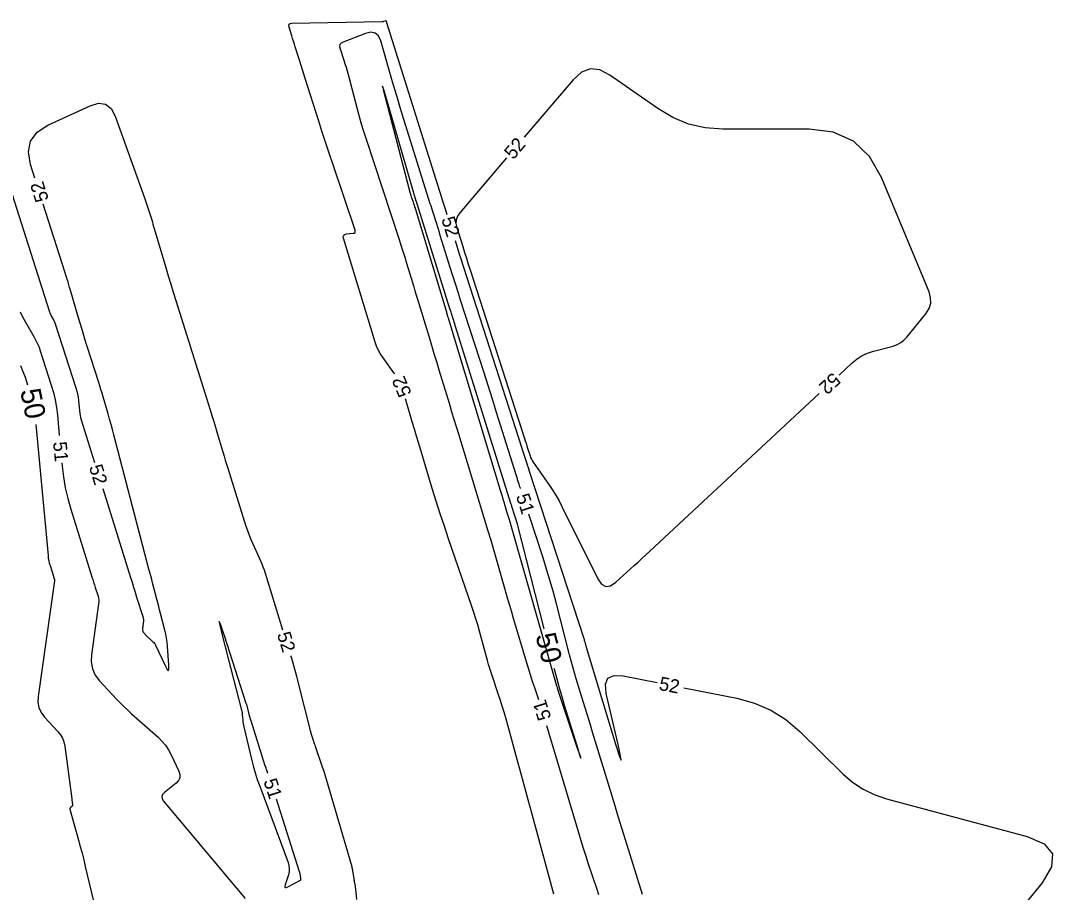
# Model space of a CAD drawing. Extents: x 2384780 to 2405861, y 547869 to 573706.
# Drawn here: x 2390596.4 to 2390748.1, y 552953.5 to 553081.6 of the extents above; entities that cross this region are included whole.
import ezdxf

# ---------------------------------------------------------------- set-up
doc = ezdxf.new("R2010")
doc.units = 0
doc.layers.add('Old_Level_60', color=7, linetype='Continuous')
doc.layers.add('Old_Level_61', color=7, linetype='Continuous')

msp = doc.modelspace()

# ---------------------------------------------------------------- linework, layer by layer
at = {"layer": 'Old_Level_60'}
for points in [[(2390651.40525, 553029.682), (2390651.28, 553029.86925), (2390649.5875, 553032.18125), (2390649.248, 553032.68825), (2390648.9545, 553033.21825), (2390648.707, 553033.7715), (2390648.50575, 553034.3475), (2390643.87125, 553049.6265), (2390643.83225, 553049.88225), (2390643.89, 553050.073), (2390644.04475, 553050.19875), (2390644.2965, 553050.25925), (2390645.277, 553050.35025), (2390645.45225, 553050.3925), (2390645.5585, 553050.47975), (2390645.59525, 553050.612), (2390645.5625, 553050.7895), (2390642.328, 553060.39675), (2390641.79075, 553062.00325), (2390641.2605, 553063.612), (2390640.73675, 553065.22275), (2390640.22, 553066.836), (2390638.22325, 553073.113), (2390638.02375, 553073.741), (2390637.825, 553074.3695), (2390637.62675, 553074.998), (2390637.42925, 553075.62675), (2390636.75675, 553077.7705), (2390636.6325, 553078.16575), (2390636.50825, 553078.56125), (2390636.38375, 553078.9565), (2390636.259, 553079.352), (2390635.85125, 553080.643), (2390635.811, 553080.88575), (2390635.86525, 553081.06075), (2390636.01375, 553081.16775), (2390636.25675, 553081.207), (2390649.52575, 553081.45125), (2390649.595, 553081.4555), (2390649.66325, 553081.46575), (2390649.73025, 553081.482), (2390649.796, 553081.504), (2390650.02475, 553081.59175), (2390650.05925, 553081.59975), (2390650.08725, 553081.59425), (2390650.1085, 553081.57525), (2390650.12325, 553081.543), (2390650.16025, 553081.4155), (2390650.16825, 553081.38825), (2390650.17625, 553081.361), (2390650.1845, 553081.33375), (2390650.193, 553081.3065), (2390658.513, 553054.83675), (2390658.79325, 553053.94475), (2390659.055, 553053.1125)], [(2390669.87425, 553012.8615), (2390669.85875, 553012.9095), (2390669.795, 553013.10575), (2390669.73125, 553013.302), (2390669.668, 553013.4985), (2390669.461, 553014.14), (2390669.41675, 553014.2775), (2390669.37275, 553014.41525), (2390669.32925, 553014.553), (2390669.286, 553014.69075), (2390666.3735, 553024.001), (2390665.74725, 553025.99525), (2390665.1165, 553027.98825), (2390664.4815, 553029.97975), (2390663.84175, 553031.96975), (2390661.08325, 553040.521), (2390660.6975, 553041.721), (2390660.31475, 553042.9215), (2390659.93475, 553044.12325), (2390659.55725, 553045.3255), (2390658.09375, 553050.00775), (2390657.94825, 553050.47325), (2390657.80225, 553050.93875), (2390657.65625, 553051.40425), (2390657.51025, 553051.8695), (2390657.0325, 553053.38975), (2390656.93, 553053.7155), (2390656.8275, 553054.04125), (2390656.72525, 553054.367), (2390656.62275, 553054.69275), (2390653.27025, 553065.359), (2390652.733, 553067.085), (2390652.2055, 553068.814), (2390651.68775, 553070.54575), (2390651.1795, 553072.2805), (2390649.343, 553078.6155), (2390649.0115, 553079.34725), (2390648.5295, 553079.77575), (2390647.89675, 553079.901), (2390647.11325, 553079.72275), (2390643.81575, 553078.45575), (2390643.52025, 553078.29125), (2390643.34325, 553078.07075), (2390643.285, 553077.794), (2390643.34525, 553077.46125)], [(2390643.34525, 553077.46125), (2390643.90375, 553075.77725), (2390644.0705, 553075.2605), (2390644.22875, 553074.74125), (2390644.37875, 553074.2195), (2390644.52025, 553073.69525), (2390645.84525, 553068.62075), (2390646.13775, 553067.536), (2390646.44725, 553066.45625), (2390646.774, 553065.3815), (2390647.118, 553064.312), (2390652.0245, 553049.4585), (2390652.30875, 553048.58875), (2390652.5875, 553047.71725), (2390652.8605, 553046.844), (2390653.128, 553045.969), (2390653.993, 553043.10775), (2390654.1785, 553042.4945), (2390654.36425, 553041.88175), (2390654.55025, 553041.26875), (2390654.73675, 553040.656), (2390656.4345, 553035.08325), (2390656.798, 553033.889), (2390657.16075, 553032.6945), (2390657.523, 553031.5), (2390657.8845, 553030.305), (2390659.42075, 553025.22325), (2390659.75025, 553024.13425), (2390660.08025, 553023.0455), (2390660.411, 553021.957), (2390660.74225, 553020.86875), (2390665.081, 553006.62725), (2390665.49425, 553005.25975), (2390665.9015, 553003.8905), (2390666.303, 553002.51975), (2390666.69825, 553001.147), (2390667.97975, 552996.65975), (2390668.25575, 552995.69875), (2390668.535, 552994.7385), (2390668.81725, 552993.77925), (2390669.1025, 552992.821), (2390670.90825, 552986.7895), (2390671.15175, 552985.98725), (2390671.40175, 552985.18725), (2390671.658, 552984.38925), (2390671.9205, 552983.59325), (2390672.512, 552981.823)], [(2390716.724, 553029.5215), (2390718.663, 553031.32425), (2390719.35825, 553031.89725), (2390720.10725, 553032.37275), (2390720.9095, 553032.75075), (2390721.76575, 553033.0315), (2390724.6495, 553033.78975), (2390725.2405, 553033.99375), (2390725.77775, 553034.28125), (2390726.26125, 553034.65225), (2390726.691, 553035.1065), (2390729.47275, 553038.532), (2390729.949, 553039.28325), (2390730.18525, 553040.0695), (2390730.182, 553040.8905), (2390729.93875, 553041.74625), (2390722.95425, 553058.54075), (2390721.181, 553061.64875), (2390718.81525, 553063.8685), (2390715.85725, 553065.2005), (2390712.30675, 553065.64425), (2390699.61825, 553065.64425), (2390697.04675, 553065.8335), (2390694.5945, 553066.4005), (2390692.262, 553067.34575), (2390690.049, 553068.669), (2390683.01475, 553073.609), (2390681.5465, 553074.36), (2390680.15625, 553074.496), (2390678.844, 553074.017), (2390677.61, 553072.92275), (2390670.414, 553064.483)], [(2390598.5015, 553058.4645), (2390597.864, 553060.46425), (2390597.54425, 553062.3235), (2390597.86, 553063.90325), (2390598.8115, 553065.2035), (2390600.3985, 553066.22375), (2390606.62075, 553069.1), (2390607.8495, 553069.4665), (2390608.86925, 553069.33325), (2390609.6795, 553068.7005), (2390610.28075, 553067.568), (2390614.594, 553055.562), (2390614.751, 553055.118), (2390614.90325, 553054.6725), (2390615.05125, 553054.22525), (2390615.1945, 553053.77675), (2390615.655, 553052.3085), (2390615.753, 553051.99375), (2390615.84975, 553051.6785), (2390615.945, 553051.363), (2390616.039, 553051.047), (2390617.724, 553045.34075), (2390618.08775, 553044.119), (2390618.45675, 553042.8985), (2390618.831, 553041.68), (2390619.21075, 553040.46275), (2390624.259, 553024.40625), (2390624.524, 553023.557), (2390624.78525, 553022.707), (2390625.04275, 553021.85575), (2390625.2965, 553021.00325), (2390626.1195, 553018.21675), (2390626.297, 553017.62025), (2390626.477, 553017.02425), (2390626.6595, 553016.429), (2390626.8445, 553015.8345), (2390629.5125, 553007.31725), (2390629.7305, 553006.65975), (2390629.97025, 553006.0105), (2390630.23175, 553005.36975), (2390630.51475, 553004.7375), (2390631.47475, 553002.6855), (2390631.67275, 553002.243), (2390631.85525, 553001.79425), (2390632.02275, 553001.33975), (2390632.1745, 553000.87925), (2390634.9075, 552992.09625)], [(2390592.9685, 553062.658), (2390600.626, 553038.81525), (2390600.69025, 553038.632), (2390600.7645, 553038.453), (2390600.84825, 553038.2785), (2390600.94175, 553038.10825), (2390601.26325, 553037.55925), (2390601.32875, 553037.44), (2390601.38725, 553037.31775), (2390601.43925, 553037.1925), (2390601.48425, 553037.06425), (2390604.51625, 553027.6185), (2390604.648, 553027.167), (2390604.7545, 553026.71), (2390604.836, 553026.24825), (2390604.89225, 553025.781), (2390605.03525, 553024.24675), (2390605.07425, 553023.91975), (2390605.1305, 553023.596), (2390605.2035, 553023.276), (2390605.29375, 553022.959), (2390607.2605, 553016.674)], [(2390667.81875, 553061.439), (2390660.93775, 553053.36825), (2390660.6035, 553052.8735), (2390660.41875, 553052.34825), (2390660.38375, 553051.79275), (2390660.49775, 553051.20675)], [(2390608.455, 553012.8565), (2390612.54625, 552999.783), (2390612.77175, 552999.0625), (2390612.99725, 552998.342), (2390613.2225, 552997.62175), (2390613.448, 552996.90125), (2390614.35025, 552994.01825), (2390614.41125, 552993.77775), (2390614.445, 552993.535), (2390614.451, 552993.29), (2390614.4295, 552993.04275), (2390614.314, 552992.2315), (2390614.30725, 552992.06325), (2390614.33675, 552991.9065), (2390614.402, 552991.76075), (2390614.5035, 552991.6265), (2390614.9085, 552991.19025), (2390614.9965, 552991.09775), (2390615.0865, 552991.00775), (2390615.17875, 552990.91975), (2390615.27325, 552990.834), (2390615.84875, 552990.32425), (2390615.9655, 552990.21), (2390616.069, 552990.08575), (2390616.159, 552989.9515), (2390616.23575, 552989.8075), (2390617.67725, 552986.74125), (2390617.941, 552986.257), (2390618.114, 552986.118), (2390618.19675, 552986.324), (2390618.18875, 552986.8755), (2390617.9835, 552989.67225), (2390617.92625, 552990.26925), (2390617.8425, 552990.862), (2390617.73225, 552991.4505), (2390617.5955, 552992.0345), (2390616.966, 552994.478), (2390616.83075, 552995.0015), (2390616.695, 552995.52475), (2390616.559, 552996.048), (2390616.42225, 552996.57125), (2390615.7955, 552998.9665), (2390615.661, 552999.47975), (2390615.52675, 552999.993), (2390615.3925, 553000.50625), (2390615.25825, 553001.01975), (2390610.1, 553020.73025), (2390609.8955, 553021.50125), (2390609.68575, 553022.271), (2390609.47075, 553023.03925), (2390609.2505, 553023.806), (2390608.5225, 553026.3085), (2390608.36475, 553026.84425), (2390608.2035, 553027.37875), (2390608.039, 553027.9125), (2390607.871, 553028.445), (2390606.19075, 553033.712), (2390605.84825, 553034.79775), (2390605.51275, 553035.88575), (2390605.18425, 553036.97575), (2390604.86275, 553038.068), (2390603.824, 553041.6395), (2390603.599, 553042.404), (2390603.36925, 553043.167), (2390603.13425, 553043.9285), (2390602.89475, 553044.6885), (2390599.71675, 553054.65375)], [(2390660.49775, 553051.20675), (2390661.37975, 553048.40075), (2390661.6505, 553047.542), (2390661.923, 553046.684), (2390662.197, 553045.82625), (2390662.4725, 553044.96925), (2390670.46575, 553020.19225), (2390670.57875, 553019.84225), (2390670.69175, 553019.49225), (2390670.8045, 553019.142), (2390670.9175, 553018.792), (2390671.2865, 553017.6485), (2390671.374, 553017.40775), (2390671.47875, 553017.1755), (2390671.6005, 553016.9515), (2390671.73925, 553016.73625), (2390674.13725, 553013.3015), (2390674.637, 553012.557), (2390675.108, 553011.7955), (2390675.55025, 553011.01725), (2390675.96425, 553010.22175), (2390681.25325, 552999.583), (2390681.78975, 552998.80475), (2390682.40825, 552998.4625), (2390683.10925, 552998.55575), (2390683.89225, 552999.085), (2390686.585, 553001.52525), (2390687.16125, 553002.049), (2390687.7355, 553002.57475), (2390688.3085, 553003.10225), (2390688.8795, 553003.6315), (2390713.79475, 553026.79775)], [(2390660.25425, 553049.2965), (2390660.926, 553047.1595), (2390660.9345, 553047.1325), (2390660.943, 553047.1055), (2390660.9515, 553047.07825), (2390660.96, 553047.05125), (2390660.9875, 553046.963), (2390660.9935, 553046.944), (2390660.9995, 553046.92525), (2390661.0055, 553046.90625), (2390661.0115, 553046.8875), (2390670.08175, 553018.77175), (2390670.0965, 553018.726), (2390670.111, 553018.68025), (2390670.1255, 553018.6345), (2390670.14, 553018.58875), (2390670.18675, 553018.43925), (2390670.19675, 553018.40725), (2390670.207, 553018.37525), (2390670.217, 553018.34325), (2390670.2275, 553018.31125), (2390670.7605, 553016.6585), (2390670.875, 553016.3045), (2390670.9895, 553015.9505), (2390671.1045, 553015.5965), (2390671.21975, 553015.24275), (2390679.1845, 552990.81625), (2390679.22425, 552990.69025), (2390679.26225, 552990.564), (2390679.298, 552990.43675), (2390679.33175, 552990.30925), (2390679.44125, 552989.88125), (2390679.4635, 552989.79675), (2390679.48675, 552989.71275), (2390679.51075, 552989.62875), (2390679.536, 552989.54525), (2390679.62025, 552989.27275), (2390679.63825, 552989.21425), (2390679.65625, 552989.15575), (2390679.674, 552989.0975), (2390679.692, 552989.039), (2390683.92025, 552975.149), (2390684.45375, 552973.464), (2390684.6825, 552972.916), (2390684.606, 552973.505), (2390684.22475, 552975.23075), (2390682.4815, 552982.725), (2390682.35675, 552984.0905), (2390682.73, 552984.97525), (2390683.60125, 552985.37925), (2390684.97025, 552985.30225), (2390689.9595, 552984.32325)], [(2390596.3125, 553038.79875), (2390596.6585, 553038.07825), (2390597.0445, 553037.3755), (2390598.371, 553035.1095), (2390598.641, 553034.6175), (2390598.88325, 553034.11325), (2390599.09725, 553033.59625), (2390599.28325, 553033.06675), (2390600.89225, 553028.0545), (2390601.207, 553026.97425), (2390601.46175, 553025.882), (2390601.6565, 553024.77725), (2390601.791, 553023.66), (2390602.0745, 553020.6175)], [(2390674.79, 552953.2445), (2390671.51725, 552965.324), (2390671.02975, 552967.11775), (2390670.53975, 552968.91075), (2390670.047, 552970.70275), (2390669.5515, 552972.49425), (2390667.70325, 552979.15775), (2390667.46225, 552980.0035), (2390667.209, 552980.84525), (2390666.944, 552981.68375), (2390666.66675, 552982.51825), (2390665.742, 552985.2385), (2390665.54825, 552985.82275), (2390665.3635, 552986.40975), (2390665.18775, 552986.9995), (2390665.02075, 552987.592), (2390663.84775, 552991.88225), (2390663.589, 552992.79925), (2390663.31575, 552993.712), (2390663.02775, 552994.62), (2390662.72525, 552995.5235), (2390659.31325, 553005.44575), (2390658.6875, 553007.294), (2390658.079, 553009.14775), (2390657.48775, 553011.00725), (2390656.914, 553012.87225), (2390654.914, 553019.481), (2390654.596, 553020.535), (2390654.27925, 553021.58925), (2390653.96425, 553022.64425), (2390653.6505, 553023.6995), (2390652.962, 553026.02225)], [(2390602.44575, 553016.63475), (2390602.4915, 553016.143), (2390602.68325, 553014.5405), (2390602.95825, 553012.95475), (2390603.3165, 553011.38575), (2390603.758, 553009.8335), (2390606.8725, 552999.881), (2390606.996, 552999.4865), (2390607.1195, 552999.09175), (2390607.243, 552998.69725), (2390607.3665, 552998.30275), (2390607.76975, 552997.0135), (2390607.84025, 552996.736), (2390607.879, 552996.456), (2390607.886, 552996.17325), (2390607.861, 552995.888), (2390606.7995, 552988.42525), (2390606.75675, 552987.35675), (2390606.94325, 552986.36), (2390607.35875, 552985.435), (2390608.003, 552984.58175), (2390610.482, 552981.9115), (2390611.02, 552981.346), (2390611.57125, 552980.79425), (2390612.13575, 552980.25625), (2390612.7135, 552979.73175), (2390616.5875, 552976.3005), (2390617.1685, 552975.73175), (2390617.683, 552975.11375), (2390618.13125, 552974.44575), (2390618.5135, 552973.7285), (2390619.6535, 552971.30375), (2390619.81075, 552970.8045), (2390619.79475, 552970.34625), (2390619.605, 552969.92875), (2390619.2415, 552969.552), (2390617.53725, 552968.20325), (2390617.255, 552967.90575), (2390617.139, 552967.59125), (2390617.18875, 552967.2595), (2390617.40475, 552966.911), (2390629.388, 552952.59375)], [(2390687.79875, 552953.19075), (2390685.31675, 552961.2225), (2390684.786, 552962.94375), (2390684.25675, 552964.66575), (2390683.7295, 552966.38825), (2390683.204, 552968.11125), (2390680.8705, 552975.77625), (2390680.489, 552977.028), (2390680.106, 552978.27925), (2390679.72175, 552979.53025), (2390679.33625, 552980.78075), (2390678.075, 552984.86525), (2390677.81025, 552985.742), (2390677.55625, 552986.62175), (2390677.313, 552987.50475), (2390677.0805, 552988.39075), (2390675.109, 552996.09625), (2390674.67325, 552997.7435), (2390674.21125, 552999.38325), (2390673.7225, 553001.015), (2390673.2075, 553002.63925), (2390671.11425, 553009.0585)], [(2390632.734, 552970.9925), (2390632.6285, 552971.3015), (2390632.548, 552971.539), (2390632.469, 552971.777), (2390632.39125, 552972.01525), (2390632.31475, 552972.254), (2390630.274, 552978.6895), (2390630.19625, 552978.94175), (2390630.12225, 552979.19475), (2390630.052, 552979.449), (2390629.98575, 552979.70425), (2390629.7755, 552980.54025), (2390629.72875, 552980.71875), (2390629.67925, 552980.89675), (2390629.62675, 552981.07375), (2390629.57125, 552981.24975), (2390626.3415, 552991.19375), (2390625.80575, 552992.78725), (2390625.583, 552993.3055), (2390625.673, 552992.7485), (2390626.07575, 552991.1165), (2390628.86775, 552980.28275), (2390628.907, 552980.1145), (2390628.939, 552979.94475), (2390628.963, 552979.774), (2390628.9795, 552979.60175)], [(2390636.0875, 552988.27425), (2390636.1395, 552988.10325), (2390636.54875, 552986.68525), (2390636.93825, 552985.26175), (2390637.3085, 552983.83275), (2390638.85225, 552977.698), (2390638.923, 552977.4255), (2390638.998, 552977.154), (2390639.077, 552976.8835), (2390639.16, 552976.6145), (2390639.43825, 552975.737), (2390639.4985, 552975.54925), (2390639.5595, 552975.36175), (2390639.62175, 552975.1745), (2390639.685, 552974.98775), (2390640.7245, 552971.94475), (2390640.9435, 552971.2915), (2390641.15525, 552970.636), (2390641.35975, 552969.97825), (2390641.55675, 552969.318), (2390645.02925, 552957.449), (2390645.041, 552957.407), (2390645.0515, 552957.3645), (2390645.06075, 552957.32175), (2390645.069, 552957.27875), (2390645.09375, 552957.138), (2390645.099, 552957.108), (2390645.10425, 552957.07775), (2390645.10925, 552957.0475), (2390645.114, 552957.01725), (2390645.35375, 552955.50025), (2390645.3785, 552955.34725), (2390645.40475, 552955.1945), (2390645.4325, 552955.04225), (2390645.4615, 552954.89), (2390645.55875, 552954.3935), (2390645.5785, 552954.28675), (2390645.59575, 552954.17975), (2390645.6105, 552954.0725), (2390645.623, 552953.96475), (2390645.77875, 552952.462)], [(2390693.8845, 552983.55325), (2390701.7065, 552982.01875), (2390704.2865, 552981.32175), (2390706.6845, 552980.27925), (2390708.9005, 552978.891), (2390710.93425, 552977.157), (2390717.28025, 552970.92775), (2390718.70025, 552969.69775), (2390720.24, 552968.678), (2390721.9, 552967.86775), (2390723.68, 552967.26775), (2390744.3655, 552961.70075), (2390746.8725, 552960.639), (2390748.074, 552959.15475), (2390747.97, 552957.248), (2390746.56075, 552954.91875), (2390739.8245, 552946.61925), (2390738.6, 552944.7795), (2390737.81325, 552942.81675), (2390737.46425, 552940.73125), (2390737.55325, 552938.523), (2390739.34575, 552925.3065), (2390739.5225, 552923.56625)], [(2390628.9795, 552979.60175), (2390629.03875, 552978.7955), (2390629.06175, 552978.5495), (2390629.09475, 552978.305), (2390629.13775, 552978.062), (2390629.1905, 552977.82075), (2390630.32475, 552973.09475), (2390630.58275, 552972.0865), (2390630.87075, 552971.0875), (2390631.18825, 552970.0975), (2390631.53575, 552969.1165), (2390635.7035, 552957.88675), (2390635.83025, 552957.441), (2390635.88025, 552956.99325), (2390635.854, 552956.5435), (2390635.75075, 552956.09175), (2390635.28925, 552954.6125), (2390635.23925, 552954.35475), (2390635.287, 552954.216), (2390635.43225, 552954.196), (2390635.67525, 552954.295), (2390637.52475, 552955.2975), (2390637.5465, 552955.31275), (2390637.56175, 552955.33175), (2390637.571, 552955.3545), (2390637.574, 552955.38075), (2390637.57325, 552955.47325), (2390637.573, 552955.493), (2390637.5725, 552955.51275), (2390637.572, 552955.5325), (2390637.5715, 552955.55225), (2390637.56875, 552955.62525), (2390637.568, 552955.641), (2390637.56725, 552955.65675), (2390637.5665, 552955.67225), (2390637.5655, 552955.688), (2390637.5615, 552955.74575), (2390637.5605, 552955.75825), (2390637.5595, 552955.77075), (2390637.55825, 552955.783), (2390637.55725, 552955.79525), (2390637.55225, 552955.84275), (2390637.551, 552955.853), (2390637.54975, 552955.863), (2390637.548, 552955.87325), (2390637.54625, 552955.88325), (2390637.47625, 552956.23975), (2390637.46025, 552956.31575), (2390637.442, 552956.39125), (2390637.4215, 552956.46625), (2390637.399, 552956.5405), (2390633.98325, 552967.19275)], [(2390673.717, 552978.009), (2390678.38875, 552962.28275), (2390678.736, 552961.1335), (2390679.0935, 552959.98775), (2390679.4615, 552958.845), (2390679.84, 552957.70575), (2390681.09375, 552953.9895), (2390681.3605, 552953.19275)]]:
    msp.add_lwpolyline(points, dxfattribs=at)
at = {"layer": 'Old_Level_61'}
for points in [[(2390673.3555, 552992.2315), (2390669.4205, 553007.61175), (2390669.33875, 553007.921), (2390669.252, 553008.229), (2390669.16025, 553008.5355), (2390669.0635, 553008.84075), (2390668.61925, 553010.203), (2390668.60975, 553010.232), (2390668.60025, 553010.261), (2390668.591, 553010.29), (2390668.5815, 553010.31925), (2390668.551, 553010.414), (2390668.54425, 553010.4345), (2390668.53775, 553010.45475), (2390668.5315, 553010.47525), (2390668.525, 553010.49575), (2390660.2915, 553036.81625), (2390660.21525, 553037.05875), (2390660.1385, 553037.30125), (2390660.06125, 553037.5435), (2390659.9835, 553037.7855), (2390659.7285, 553038.57575), (2390659.674, 553038.74525), (2390659.62, 553038.91475), (2390659.56625, 553039.0845), (2390659.513, 553039.25425), (2390654.6865, 553054.695), (2390654.6745, 553054.73375), (2390654.6625, 553054.77225), (2390654.65025, 553054.811), (2390654.63825, 553054.8495), (2390654.5985, 553054.97575), (2390654.59, 553055.00275), (2390654.5815, 553055.02975), (2390654.573, 553055.05675), (2390654.5645, 553055.08375), (2390654.30675, 553055.90375), (2390654.252, 553056.07975), (2390654.19825, 553056.25575), (2390654.1455, 553056.43225), (2390654.09375, 553056.609), (2390650.42575, 553069.2615), (2390649.82725, 553071.2925), (2390649.6035, 553071.96275), (2390649.7545, 553071.27225), (2390650.28025, 553069.2215), (2390653.6305, 553056.39175), (2390653.675, 553056.226), (2390653.7225, 553056.06075), (2390653.7725, 553055.8965), (2390653.825, 553055.733)], [(2390653.825, 553055.733), (2390654.0765, 553054.9715), (2390654.15275, 553054.738), (2390654.2275, 553054.50425), (2390654.30075, 553054.27), (2390654.3725, 553054.03525), (2390658.88675, 553039.10025), (2390658.93175, 553038.9515), (2390658.977, 553038.8025), (2390659.02225, 553038.6535), (2390659.0675, 553038.50475), (2390659.21575, 553038.01825), (2390659.2475, 553037.914), (2390659.279, 553037.80975), (2390659.31075, 553037.7055), (2390659.34225, 553037.60125), (2390666.90475, 553012.5835), (2390667.0335, 553012.158), (2390667.1625, 553011.7325), (2390667.29175, 553011.30725), (2390667.42125, 553010.882), (2390667.8445, 553009.49275), (2390667.9345, 553009.195), (2390668.02325, 553008.89675), (2390668.1105, 553008.598), (2390668.19675, 553008.299), (2390675.12775, 552984.03075), (2390675.147, 552983.96375), (2390675.16625, 552983.897), (2390675.186, 552983.83025), (2390675.20575, 552983.76375), (2390675.271, 552983.546), (2390675.285, 552983.4995), (2390675.29975, 552983.453), (2390675.3145, 552983.40675), (2390675.32975, 552983.3605), (2390678.12675, 552974.99075), (2390678.5815, 552973.64725), (2390678.747, 552973.20375), (2390678.623, 552973.6605), (2390678.20975, 552975.01725), (2390676.372, 552980.96875), (2390675.98625, 552982.24625), (2390675.616, 552983.52825), (2390675.2615, 552984.81475), (2390674.923, 552986.1055), (2390674.84275, 552986.41875)], [(2390596.38575, 553030.9115), (2390596.737, 553030.06325), (2390597.04225, 553029.1945), (2390597.39675, 553028.08975)], [(2390598.6245, 553022.24225), (2390600.4165, 553003.0085), (2390600.4615, 553002.633), (2390600.526, 553002.2615), (2390600.60975, 553001.89375), (2390600.71325, 553001.53), (2390601.1985, 552999.97925), (2390601.22025, 552999.9105), (2390601.24175, 552999.8415), (2390601.26325, 552999.77275), (2390601.28475, 552999.704), (2390601.355, 552999.47925), (2390601.3675, 552999.43075), (2390601.37425, 552999.382), (2390601.37525, 552999.3325), (2390601.371, 552999.28275), (2390598.95475, 552982.29775), (2390598.921, 552981.452), (2390599.0685, 552980.663), (2390599.39725, 552979.93075), (2390599.9075, 552979.25525), (2390601.87, 552977.1415), (2390602.248, 552976.6685), (2390602.5415, 552976.1555), (2390602.75, 552975.60275), (2390602.874, 552975.01), (2390603.9055, 552967.251), (2390603.9215, 552967.1325), (2390603.9375, 552967.01425), (2390603.95375, 552966.896), (2390603.97025, 552966.77775), (2390604.02475, 552966.39175), (2390604.027, 552966.3125), (2390604.01075, 552966.24), (2390603.976, 552966.1745), (2390603.9225, 552966.116), (2390603.697, 552965.91775), (2390603.65675, 552965.87275), (2390603.633, 552965.823), (2390603.62575, 552965.76825), (2390603.63475, 552965.70875), (2390604.893, 552961.195), (2390605.158, 552960.22675), (2390605.41375, 552959.25575), (2390605.6605, 552958.28275), (2390605.898, 552957.30725), (2390610.235, 552939.12675)]]:
    msp.add_lwpolyline(points, dxfattribs=at)

# ---------------------------------------------------------------- texts
at = {"layer": 'Old_Level_60'}
for s, rotation, p in [('52', 49.5489778, (2390668.82, 553061.072)), ('52', 107.6872722, (2390600.557, 553055.31025)), ('52', 287.4488111, (2390658.212, 553052.4595)), ('52', 113.0449694, (2390653.9135, 553026.819)), ('52', 222.9166444, (2390715.772, 553030.00175)), ('51', 275.3230139, (2390601.15925, 553019.66225)), ('52', 287.3767083, (2390606.41675, 553016.022)), ('51', 288.0586139, (2390669.192, 553011.728)), ('52', 287.156525, (2390634.0655, 552991.44875)), ('52', 348.9004278, (2390690.13025, 552983.27075)), ('51', 107.5338111, (2390674.43225, 552979.14325)), ('51', 288.1996361, (2390632.068, 552969.86175))]:
    msp.add_text(s, height=2, rotation=rotation, dxfattribs=at).set_placement(p)
at = {"layer": 'Old_Level_61'}
for rotation, p in [(281.8568917, (2390596.3045, 553027.22075)), (284.3512361, (2390672.0605, 552991.2415))]:
    msp.add_text('50', height=3, rotation=rotation, dxfattribs=at).set_placement(p)

doc.saveas('drawing.dxf')
